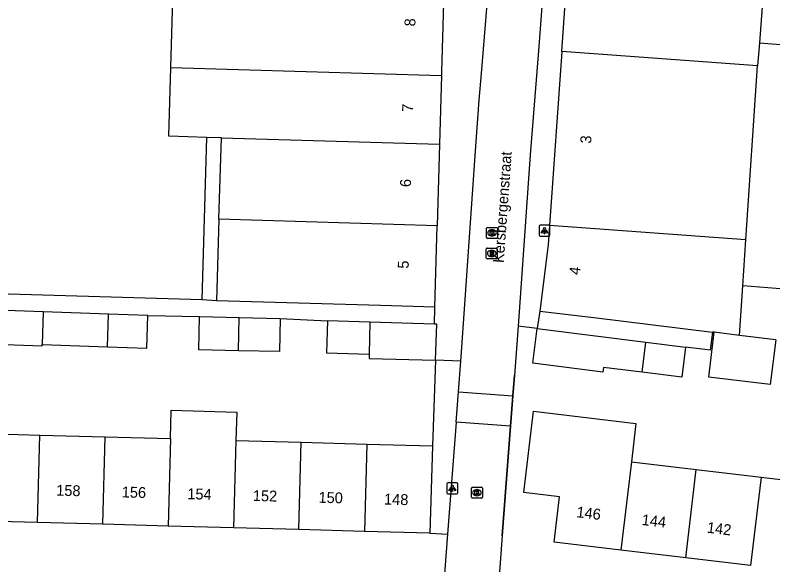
# Model space of a CAD drawing. Extents: x 159053 to 160041, y 380450 to 381422.
# Drawn here: x 159374 to 159443.6, y 381196.2 to 381246.7 of the extents above; entities that cross this region are included whole.
import ezdxf

# ---------------------------------------------------------------- set-up
doc = ezdxf.new("R2010")
doc.units = 0
for name, color, linetype in [('IMGEO_Berm_groen', 7, 'Continuous'), ('IMGEO_Kolk', 7, 'Continuous'), ('IMGEO_Lichtpunt', 7, 'Continuous'), ('IMGEO_Muur', 7, 'Continuous'), ('IMGEO_Openbare_ruimte_label', 7, 'Continuous'), ('IMGEO_Pand', 7, 'Continuous'), ('IMGEO_Pand_nummerreeks', 7, 'Continuous'), ('IMGEO_Rijbaan_lokaal_open', 7, 'Continuous'), ('IMGEO_Rioolput', 7, 'Continuous'), ('IMGEO_Voetpad_gesloten', 7, 'Continuous'), ('IMGEO_Voetpad_open', 7, 'Continuous')]:
    doc.layers.add(name, color=color, linetype=linetype)

msp = doc.modelspace()

# ---------------------------------------------------------------- linework, layer by layer
at = {"layer": 'IMGEO_Berm_groen'}
for points in [[(159412.643, 381214.977), (159412.342, 381207.116)], [(159412.123, 381199.079), (159413.749, 381198.987)]]:
    msp.add_lwpolyline(points, dxfattribs=at)
at = {"layer": 'IMGEO_Kolk'}
for p, q in [((159417.325, 381226.266), (159417.325, 381227.118)), ((159417.4, 381227.192), (159418.252, 381227.192)), ((159417.813, 381226.972), (159417.838, 381226.972)), ((159418.326, 381227.118), (159418.326, 381226.266)), ((159418.252, 381226.192), (159417.4, 381226.192)), ((159417.836, 381226.412), (159417.811, 381226.412)), ((159415.937, 381202.378), (159415.937, 381203.23)), ((159416.012, 381203.304), (159416.864, 381203.304)), ((159416.425, 381203.084), (159416.45, 381203.084)), ((159416.938, 381203.23), (159416.938, 381202.378)), ((159416.448, 381202.524), (159416.423, 381202.524)), ((159416.864, 381202.304), (159416.012, 381202.304))]:
    msp.add_line(p, q, dxfattribs=at)
for points in [[(159417.325, 381226.266), (159417.325, 381227.118)], [(159417.4, 381227.192), (159418.252, 381227.192)], [(159417.646, 381226.892), (159417.769, 381226.892), (159417.769, 381226.741), (159417.899, 381226.892), (159418.063, 381226.892), (159417.917, 381226.741), (159418.07, 381226.492), (159417.918, 381226.492), (159417.833, 381226.656), (159417.769, 381226.589), (159417.769, 381226.492), (159417.646, 381226.492), (159417.646, 381226.892)], [(159418.326, 381227.118), (159418.326, 381226.266)], [(159418.252, 381226.192), (159417.4, 381226.192)], [(159415.937, 381202.378), (159415.937, 381203.23)], [(159416.012, 381203.304), (159416.864, 381203.304)], [(159416.938, 381203.23), (159416.938, 381202.378)], [(159416.258, 381203.004), (159416.381, 381203.004), (159416.381, 381202.853), (159416.511, 381203.004), (159416.675, 381203.004), (159416.529, 381202.853), (159416.682, 381202.604), (159416.53, 381202.604), (159416.445, 381202.768), (159416.381, 381202.701), (159416.381, 381202.604), (159416.258, 381202.604), (159416.258, 381203.004)], [(159416.864, 381202.304), (159416.012, 381202.304)]]:
    msp.add_lwpolyline(points, dxfattribs=at)
for centre, start, end in [((159417.402, 381227.116), 91.55205, 178.44795), ((159417.402, 381227.116), 91.55205, 178.44795), ((159418.25, 381227.116), 1.55205, 88.44795), ((159418.25, 381227.116), 1.55205, 88.44795), ((159417.402, 381226.268), 181.55205, 268.44795), ((159417.402, 381226.268), 181.55205, 268.44795), ((159418.25, 381226.268), 271.55205, 358.44795), ((159418.25, 381226.268), 271.55205, 358.44795), ((159416.014, 381203.228), 91.55205, 178.44795), ((159416.014, 381203.228), 91.55205, 178.44795), ((159416.862, 381203.228), 1.55205, 88.44795), ((159416.862, 381203.228), 1.55205, 88.44795), ((159416.014, 381202.38), 181.55205, 268.44795), ((159416.014, 381202.38), 181.55205, 268.44795), ((159416.862, 381202.38), 271.55205, 358.44795), ((159416.862, 381202.38), 271.55205, 358.44795)]:
    msp.add_arc(centre, 0.0765, start, end, dxfattribs=at)
for centre, major_axis, ratio, start_param, end_param in [((159417.812, 381226.692), (-0.387, 0.002), 0.722429, 4.712389, 7.853982), ((159417.837, 381226.692), (-0.39, 0.002), 0.717154, 1.570796, 4.712389), ((159416.424, 381202.804), (-0.387, 0.002), 0.722429, 4.712389, 7.853982), ((159416.449, 381202.804), (-0.39, 0.002), 0.717154, 1.570796, 4.712389)]:
    msp.add_ellipse(centre, major_axis=major_axis, ratio=ratio, start_param=start_param, end_param=end_param, dxfattribs=at)
at = {"layer": 'IMGEO_Lichtpunt'}
for p, q in [((159422.149, 381227.304), (159422.149, 381226.497)), ((159422.149, 381227.304), (159422.149, 381226.497)), ((159423.051, 381227.399), (159422.243, 381227.399)), ((159423.051, 381227.399), (159422.243, 381227.399)), ((159423.145, 381226.497), (159423.145, 381227.304)), ((159423.145, 381226.497), (159423.145, 381227.304)), ((159422.243, 381226.403), (159423.051, 381226.403)), ((159422.243, 381226.403), (159423.051, 381226.403)), ((159413.683, 381203.603), (159413.683, 381202.796)), ((159413.683, 381203.603), (159413.683, 381202.796)), ((159414.585, 381203.698), (159413.777, 381203.698)), ((159414.585, 381203.698), (159413.777, 381203.698)), ((159414.679, 381202.796), (159414.679, 381203.603)), ((159414.679, 381202.796), (159414.679, 381203.603)), ((159413.777, 381202.702), (159414.585, 381202.702)), ((159413.777, 381202.702), (159414.585, 381202.702))]:
    msp.add_line(p, q, dxfattribs=at)
for points in [[(159422.523, 381226.968), (159422.562, 381226.94), (159422.374, 381226.678), (159422.336, 381226.705), (159422.523, 381226.968)], [(159422.625, 381226.92), (159422.672, 381226.92), (159422.672, 381226.598), (159422.625, 381226.598), (159422.625, 381226.92)], [(159422.735, 381226.94), (159422.773, 381226.967), (159422.96, 381226.705), (159422.921, 381226.677), (159422.735, 381226.94)], [(159414.057, 381203.267), (159414.096, 381203.239), (159413.908, 381202.977), (159413.87, 381203.004), (159414.057, 381203.267)], [(159414.159, 381203.219), (159414.206, 381203.219), (159414.206, 381202.897), (159414.159, 381202.897), (159414.159, 381203.219)], [(159414.269, 381203.239), (159414.307, 381203.266), (159414.494, 381203.004), (159414.455, 381202.976), (159414.269, 381203.239)]]:
    msp.add_lwpolyline(points, dxfattribs=at)
for centre in [(159422.648, 381227.102), (159414.182, 381203.401)]:
    msp.add_circle(centre, 0.0994, dxfattribs=at)
for centre, start, end in [((159422.243, 381227.304), 90, 180), ((159422.243, 381227.304), 90, 180), ((159423.051, 381227.304), 0, 90), ((159423.051, 381227.304), 0, 90), ((159422.243, 381226.497), 180, 270), ((159422.243, 381226.497), 180, 270), ((159423.051, 381226.497), 270, 0), ((159423.051, 381226.497), 270, 360), ((159413.777, 381203.603), 90, 180), ((159413.777, 381203.603), 90, 180), ((159414.585, 381203.603), 0, 90), ((159414.585, 381203.603), 0, 90), ((159413.777, 381202.796), 180, 270), ((159413.777, 381202.796), 180, 270), ((159414.585, 381202.796), 270, 0), ((159414.585, 381202.796), 270, 360)]:
    msp.add_arc(centre, 0.0946, start, end, dxfattribs=at)
at = {"layer": 'IMGEO_Muur'}
for points in [[(159419.735, 381211.721), (159419.878, 381213.584)], [(159419.521, 381208.929), (159419.735, 381211.721)], [(159418.746, 381198.827), (159419.521, 381208.929)]]:
    msp.add_lwpolyline(points, dxfattribs=at)
at = {"layer": 'IMGEO_Pand'}
for points in [[(159424.226, 381243.381), (159424.41, 381246.006), (159424.689, 381250), (159424.822, 381251.968)], [(159413.435, 381250.58), (159413.419, 381250), (159413.184, 381241.507), (159413.175, 381241.164)], [(159442.853, 381250.596), (159442.812, 381250), (159442.411, 381244.175)], [(159388.306, 381241.899), (159388.493, 381248.223)], [(159442.411, 381244.175), (159442.222, 381242.059)], [(159442.411, 381244.175), (159450.548, 381243.517), (159451.14, 381239.591), (159453.182, 381226.043), (159453.205, 381225.876), (159458.563, 381226.605)], [(159424.226, 381243.381), (159423.108, 381227.386)], [(159442.222, 381242.059), (159424.226, 381243.381)], [(159441.156, 381226.061), (159442.222, 381242.059)], [(159391.636, 381235.472), (159388.119, 381235.575), (159388.306, 381241.899)], [(159388.306, 381241.899), (159413.175, 381241.164)], [(159413.175, 381241.164), (159413.001, 381234.861)], [(159391.193, 381220.523), (159391.636, 381235.472)], [(159392.963, 381235.433), (159391.636, 381235.472)], [(159392.741, 381227.941), (159392.963, 381235.433)], [(159392.963, 381235.433), (159413.001, 381234.861)], [(159413.001, 381234.861), (159412.793, 381227.347)], [(159392.741, 381227.941), (159392.519, 381220.449)], [(159412.793, 381227.347), (159392.741, 381227.941)], [(159412.586, 381219.855), (159412.793, 381227.347)], [(159423.108, 381227.386), (159422.984, 381225.608), (159422.206, 381219.489)], [(159441.156, 381226.061), (159423.108, 381227.386)], [(159440.873, 381221.815), (159441.156, 381226.061)], [(159391.193, 381220.523), (159342.009, 381221.978)], [(159440.57, 381217.271), (159440.873, 381221.815)], [(159453.896, 381220.798), (159440.873, 381221.815)], [(159412.586, 381219.855), (159407.589, 381220.003), (159392.519, 381220.449)], [(159376.578, 381219.425), (159370.571, 381219.635)], [(159376.578, 381219.425), (159376.498, 381216.442)], [(159382.581, 381219.215), (159376.578, 381219.425)], [(159382.502, 381216.23), (159382.581, 381219.215)], [(159382.502, 381216.23), (159386.111, 381216.102), (159386.216, 381219.088)], [(159386.216, 381219.088), (159382.581, 381219.215)], [(159422.206, 381219.489), (159427.173, 381218.905), (159438.071, 381217.576)], [(159394.519, 381215.863), (159390.883, 381215.949), (159390.955, 381218.998)], [(159390.955, 381218.998), (159394.6, 381218.912)], [(159394.519, 381215.863), (159394.6, 381218.912)], [(159398.375, 381218.822), (159398.303, 381215.773), (159394.519, 381215.863)], [(159394.6, 381218.912), (159398.375, 381218.822)], [(159402.707, 381218.605), (159402.62, 381215.664), (159406.534, 381215.548)], [(159406.613, 381218.489), (159402.707, 381218.605)], [(159406.613, 381218.489), (159406.534, 381215.548)], [(159412.543, 381218.314), (159406.613, 381218.489)], [(159412.643, 381214.977), (159412.742, 381218.308), (159412.543, 381218.314)], [(159431.613, 381213.876), (159428.072, 381214.321), (159428.018, 381213.895), (159421.583, 381214.703), (159421.985, 381217.9)], [(159421.985, 381217.9), (159431.943, 381216.65)], [(159443.885, 381216.867), (159443.382, 381212.742), (159437.736, 381213.431), (159438.239, 381217.555)], [(159438.239, 381217.555), (159438.071, 381217.576)], [(159440.57, 381217.271), (159438.239, 381217.555)], [(159443.885, 381216.867), (159440.57, 381217.271)], [(159370.488, 381216.525), (159376.495, 381216.314), (159376.498, 381216.442)], [(159376.498, 381216.442), (159382.502, 381216.23)], [(159431.613, 381213.876), (159431.943, 381216.65)], [(159431.943, 381216.65), (159435.609, 381216.19)], [(159435.609, 381216.19), (159435.261, 381213.418), (159431.613, 381213.876)], [(159406.534, 381215.548), (159406.524, 381215.158), (159412.643, 381214.977)], [(159388.289, 381207.772), (159388.359, 381210.379), (159394.368, 381210.218), (159394.298, 381207.608)], [(159429.666, 381197.527), (159423.527, 381198.258), (159424.023, 381202.419), (159420.747, 381202.811), (159421.64, 381210.288), (159431.024, 381209.168), (159430.632, 381205.639)], [(159370.267, 381208.263), (159376.275, 381208.099)], [(159376.06, 381200.063), (159376.275, 381208.099)], [(159376.275, 381208.099), (159382.281, 381207.936)], [(159382.067, 381199.899), (159382.281, 381207.936)], [(159382.281, 381207.936), (159388.289, 381207.772)], [(159388.289, 381207.772), (159388.074, 381199.735)], [(159394.298, 381207.608), (159394.083, 381199.571)], [(159394.298, 381207.608), (159400.305, 381207.444)], [(159400.09, 381199.407), (159400.305, 381207.444)], [(159400.305, 381207.444), (159406.313, 381207.28)], [(159406.313, 381207.28), (159406.098, 381199.243)], [(159406.313, 381207.28), (159412.342, 381207.116)], [(159412.342, 381207.116), (159412.123, 381199.079)], [(159430.632, 381205.639), (159429.666, 381197.527)], [(159430.632, 381205.639), (159436.59, 381204.93)], [(159435.624, 381196.818), (159436.59, 381204.93)], [(159436.59, 381204.93), (159442.548, 381204.22)], [(159442.548, 381204.22), (159441.582, 381196.108)], [(159442.548, 381204.22), (159448.506, 381203.511)], [(159376.06, 381200.063), (159370.052, 381200.227)], [(159382.067, 381199.899), (159376.06, 381200.063)], [(159388.074, 381199.735), (159382.067, 381199.899)], [(159394.083, 381199.571), (159388.074, 381199.735)], [(159400.09, 381199.407), (159394.083, 381199.571)], [(159406.098, 381199.243), (159400.09, 381199.407)], [(159412.123, 381199.079), (159406.098, 381199.243)], [(159435.624, 381196.818), (159429.666, 381197.527)], [(159441.582, 381196.108), (159435.624, 381196.818)]]:
    msp.add_lwpolyline(points, dxfattribs=at)
at = {"layer": 'IMGEO_Rijbaan_lokaal_open'}
for points in [[(159423.374, 381268.38), (159423.394, 381264.883), (159423.247, 381260.54), (159422.804, 381252.654), (159422.596, 381250), (159422.114, 381243.845), (159421.333, 381233.86), (159420.227, 381218.12)], [(159414.968, 381214.908), (159414.999, 381215.304), (159416.349, 381234.665), (159416.645, 381238.911), (159416.846, 381241.338), (159417.564, 381250), (159418.138, 381256.93), (159418.471, 381262.899), (159418.719, 381267.127)], [(159420.227, 381218.12), (159419.878, 381213.584), (159419.735, 381211.721)], [(159414.752, 381212.087), (159414.968, 381214.908)], [(159414.538, 381209.296), (159414.752, 381212.087)], [(159414.752, 381212.087), (159419.735, 381211.721)], [(159419.735, 381211.721), (159419.521, 381208.929)], [(159414.538, 381209.296), (159413.749, 381198.987)], [(159419.521, 381208.929), (159414.538, 381209.296)], [(159419.521, 381208.929), (159418.746, 381198.827), (159418.155, 381190.521)], [(159413.749, 381198.987), (159413.137, 381190.868)]]:
    msp.add_lwpolyline(points, dxfattribs=at)
at = {"layer": 'IMGEO_Rioolput'}
for p, q in [((159417.302, 381224.377), (159417.302, 381225.229)), ((159417.377, 381225.303), (159418.229, 381225.303)), ((159417.79, 381225.083), (159417.815, 381225.083)), ((159418.303, 381225.229), (159418.303, 381224.377)), ((159418.229, 381224.303), (159417.377, 381224.303)), ((159417.813, 381224.523), (159417.788, 381224.523))]:
    msp.add_line(p, q, dxfattribs=at)
for points in [[(159417.302, 381224.377), (159417.302, 381225.229)], [(159417.377, 381225.303), (159418.229, 381225.303)], [(159417.891, 381225.001), (159417.639, 381225.003), (159417.639, 381224.603)], [(159417.639, 381224.603), (159417.763, 381224.603), (159417.763, 381224.765), (159417.774, 381224.765)], [(159417.817, 381224.922), (159417.763, 381224.922), (159417.763, 381224.841)], [(159417.763, 381224.841), (159417.815, 381224.841)], [(159417.821, 381224.736), (159417.892, 381224.603), (159418.032, 381224.603), (159417.967, 381224.729)], [(159418.303, 381225.229), (159418.303, 381224.377)], [(159418.229, 381224.303), (159417.377, 381224.303)]]:
    msp.add_lwpolyline(points, dxfattribs=at)
for centre, radius, start, end in [((159417.379, 381225.227), 0.0765, 91.55205, 178.44795), ((159417.379, 381225.227), 0.0765, 91.55205, 178.44795), ((159417.773, 381224.712), 0.0533, 26.02933, 88.69889), ((159417.799, 381225.03), 0.19, 274.7715, 282.96867), ((159417.823, 381224.826), 0.0964, 77.00612, 93.18647), ((159417.837, 381224.883), 0.0378, 276.66336, 79.67722), ((159417.89, 381224.891), 0.109, 350.36119, 89.41601), ((159417.888, 381224.891), 0.112, 277.58423, 350.98172), ((159417.872, 381224.676), 0.108, 29.51342, 73.79051), ((159418.227, 381225.227), 0.0765, 1.55205, 88.44795), ((159418.227, 381225.227), 0.0765, 1.55205, 88.44795), ((159417.379, 381224.379), 0.0765, 181.55205, 268.44795), ((159417.379, 381224.379), 0.0765, 181.55205, 268.44795), ((159418.227, 381224.379), 0.0765, 271.55205, 358.44795), ((159418.227, 381224.379), 0.0765, 271.55205, 358.44795)]:
    msp.add_arc(centre, radius, start, end, dxfattribs=at)
for centre, major_axis, ratio, start_param, end_param in [((159417.789, 381224.803), (-0.387, 0.002), 0.722429, 4.712389, 7.853982), ((159417.814, 381224.803), (-0.39, 0.002), 0.717154, 1.570796, 4.712389)]:
    msp.add_ellipse(centre, major_axis=major_axis, ratio=ratio, start_param=start_param, end_param=end_param, dxfattribs=at)
at = {"layer": 'IMGEO_Voetpad_gesloten'}
for points in [[(159422.206, 381219.489), (159421.985, 381217.9)], [(159421.985, 381217.9), (159420.227, 381218.12)]]:
    msp.add_lwpolyline(points, dxfattribs=at)
at = {"layer": 'IMGEO_Voetpad_open'}
for points in [[(159392.519, 381220.449), (159391.193, 381220.523)], [(159412.543, 381218.314), (159412.586, 381219.855)], [(159386.216, 381219.088), (159390.955, 381218.998)], [(159398.375, 381218.822), (159402.707, 381218.605)], [(159438.071, 381217.576), (159437.861, 381215.907), (159435.609, 381216.19)], [(159414.968, 381214.908), (159412.643, 381214.977)]]:
    msp.add_lwpolyline(points, dxfattribs=at)

# ---------------------------------------------------------------- texts
at = {"layer": 'IMGEO_Openbare_ruimte_label'}
msp.add_text('Kersbergenstraat', height=1, rotation=85.86946, dxfattribs=at).set_placement((159418.899, 381223.907))
at = {"layer": 'IMGEO_Pand_nummerreeks'}
for s, rotation, p in [('8', 88.41731, (159410.778, 381245.67)), ('7', 88.41714, (159410.561, 381237.806)), ('3', 86.00153, (159426.92, 381234.88)), ('6', 88.41714, (159410.37, 381230.898)), ('5', 88.41714, (159410.163, 381223.395)), ('4', 83.47995, (159425.884, 381222.792)), ('158', 358.43808, (159377.778, 381202.536)), ('156', 358.43808, (159383.798, 381202.372)), ('154', 358.43583, (159389.822, 381202.209)), ('152', 358.43808, (159395.843, 381202.044)), ('150', 358.43808, (159401.873, 381201.879)), ('148', 358.43808, (159407.896, 381201.715)), ('146', 353.21037, (159425.544, 381200.556)), ('144', 353.21037, (159431.539, 381199.842)), ('142', 353.21037, (159437.531, 381199.128))]:
    msp.add_text(s, height=1, rotation=rotation, dxfattribs=at).set_placement(p)

doc.saveas('drawing.dxf')
